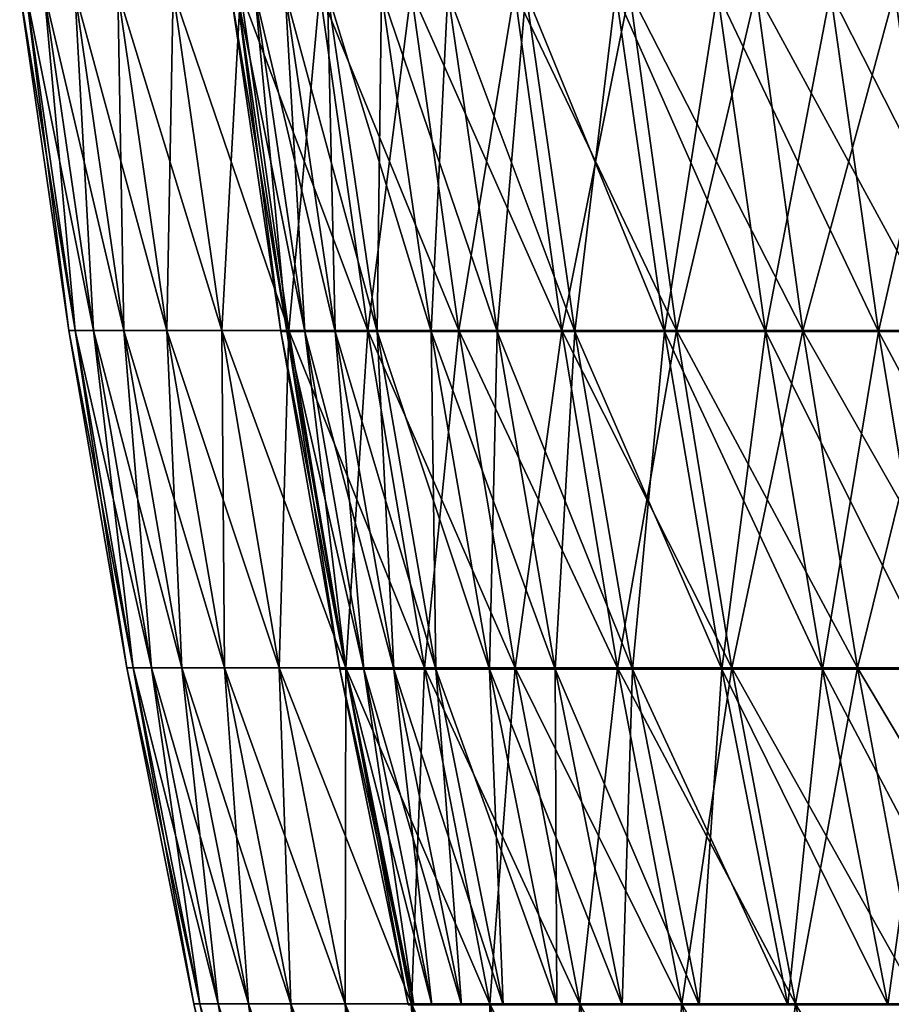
# Model space of a CAD drawing. Header units: millimetres. Extents: x -125 to 125, y -45 to 4025.
# Tile 370 of 656: x -124 to -116, y 3999 to 4008. Entities that reach past the tile are written whole.
import ezdxf

# ---------------------------------------------------------------- set-up
doc = ezdxf.new("R2010")
doc.units = ezdxf.units.MM
doc.header["$LTSCALE"] = 6.999206
for name, color, linetype in [('21', 7, 'CONTINUOUS'), ('22', 7, 'CONTINUOUS'), ('23', 7, 'CONTINUOUS'), ('24', 7, 'CONTINUOUS')]:
    doc.layers.add(name, color=color, linetype=linetype)

msp = doc.modelspace()

# ---------------------------------------------------------------- linework, layer by layer
at = {"layer": '21', "color": 7, "linetype": 'CONTINUOUS'}
for points in [[(-123.4578, 4005.4252), (-123.3992, 4005.4252, 3.8019), (-123.9284, 4008.6677), (-123.4578, 4005.4252)], [(-123.9284, 4008.6677), (-123.3992, 4005.4252, 3.8019), (-123.8696, 4008.6677, 3.8164), (-123.9284, 4008.6677)], [(-123.3992, 4005.4252, 3.8019), (-123.2236, 4005.4252, 7.6002), (-123.8696, 4008.6677, 3.8164), (-123.3992, 4005.4252, 3.8019)], [(-123.8696, 4008.6677, 3.8164), (-123.2236, 4005.4252, 7.6002), (-123.6934, 4008.6677, 7.6291), (-123.8696, 4008.6677, 3.8164)], [(-123.2236, 4005.4252, 7.6002), (-122.9312, 4005.4252, 11.3912), (-123.6934, 4008.6677, 7.6291), (-123.2236, 4005.4252, 7.6002)], [(-123.6934, 4008.6677, 7.6291), (-122.9312, 4005.4252, 11.3912), (-123.3998, 4008.6677, 11.4347), (-123.6934, 4008.6677, 7.6291)], [(-122.9312, 4005.4252, 11.3912), (-122.5221, 4005.4252, 15.1715), (-123.3998, 4008.6677, 11.4347), (-122.9312, 4005.4252, 11.3912)], [(-123.3998, 4008.6677, 11.4347), (-122.5221, 4005.4252, 15.1715), (-122.9891, 4008.6677, 15.2294), (-123.3998, 4008.6677, 11.4347)], [(-122.5221, 4005.4252, 15.1715), (-121.9967, 4005.4252, 18.9374), (-122.9891, 4008.6677, 15.2294), (-122.5221, 4005.4252, 15.1715)], [(-122.9891, 4008.6677, 15.2294), (-121.9967, 4005.4252, 18.9374), (-122.4618, 4008.6677, 19.0096), (-122.9891, 4008.6677, 15.2294)], [(-121.9967, 4005.4252, 18.9374), (-121.3557, 4005.4252, 22.6853), (-122.4618, 4008.6677, 19.0096), (-121.9967, 4005.4252, 18.9374)], [(-122.4618, 4008.6677, 19.0096), (-121.3557, 4005.4252, 22.6853), (-121.8183, 4008.6677, 22.7718), (-122.4618, 4008.6677, 19.0096)], [(-121.3557, 4005.4252, 22.6853), (-120.5995, 4005.4252, 26.4117), (-121.8183, 4008.6677, 22.7718), (-121.3557, 4005.4252, 22.6853)], [(-121.8183, 4008.6677, 22.7718), (-120.5995, 4005.4252, 26.4117), (-121.0593, 4008.6677, 26.5124), (-121.8183, 4008.6677, 22.7718)], [(-120.5995, 4005.4252, 26.4117), (-119.729, 4005.4252, 30.1131), (-121.0593, 4008.6677, 26.5124), (-120.5995, 4005.4252, 26.4117)], [(-121.0593, 4008.6677, 26.5124), (-119.729, 4005.4252, 30.1131), (-120.1854, 4008.6677, 30.2278), (-121.0593, 4008.6677, 26.5124)], [(-119.729, 4005.4252, 30.1131), (-118.7449, 4005.4252, 33.7858), (-120.1854, 4008.6677, 30.2278), (-119.729, 4005.4252, 30.1131)], [(-120.1854, 4008.6677, 30.2278), (-118.7449, 4005.4252, 33.7858), (-119.1975, 4008.6677, 33.9146), (-120.1854, 4008.6677, 30.2278)], [(-118.7449, 4005.4252, 33.7858), (-117.6481, 4005.4252, 37.4266), (-119.1975, 4008.6677, 33.9146), (-118.7449, 4005.4252, 33.7858)], [(-119.1975, 4008.6677, 33.9146), (-117.6481, 4005.4252, 37.4266), (-118.0966, 4008.6677, 37.5692), (-119.1975, 4008.6677, 33.9146)], [(-117.6481, 4005.4252, 37.4266), (-116.4398, 4005.4252, 41.0318), (-118.0966, 4008.6677, 37.5692), (-117.6481, 4005.4252, 37.4266)], [(-118.0966, 4008.6677, 37.5692), (-116.4398, 4005.4252, 41.0318), (-116.8836, 4008.6677, 41.1882), (-118.0966, 4008.6677, 37.5692)], [(-116.4398, 4005.4252, 41.0318), (-115.121, 4005.4252, 44.5981), (-116.8836, 4008.6677, 41.1882), (-116.4398, 4005.4252, 41.0318)], [(-116.8836, 4008.6677, 41.1882), (-115.121, 4005.4252, 44.5981), (-115.5598, 4008.6677, 44.7681), (-116.8836, 4008.6677, 41.1882)], [(-122.9024, 4002.1963), (-122.8441, 4002.1963, 3.7848), (-123.4578, 4005.4252), (-122.9024, 4002.1963)], [(-123.4578, 4005.4252), (-122.8441, 4002.1963, 3.7848), (-123.3992, 4005.4252, 3.8019), (-123.4578, 4005.4252)], [(-122.8441, 4002.1963, 3.7848), (-122.6693, 4002.1963, 7.566), (-123.3992, 4005.4252, 3.8019), (-122.8441, 4002.1963, 3.7848)], [(-123.3992, 4005.4252, 3.8019), (-122.6693, 4002.1963, 7.566), (-123.2236, 4005.4252, 7.6002), (-123.3992, 4005.4252, 3.8019)], [(-122.6693, 4002.1963, 7.566), (-122.3781, 4002.1963, 11.34), (-123.2236, 4005.4252, 7.6002), (-122.6693, 4002.1963, 7.566)], [(-123.2236, 4005.4252, 7.6002), (-122.3781, 4002.1963, 11.34), (-122.9312, 4005.4252, 11.3912), (-123.2236, 4005.4252, 7.6002)], [(-122.3781, 4002.1963, 11.34), (-121.9708, 4002.1963, 15.1033), (-122.9312, 4005.4252, 11.3912), (-122.3781, 4002.1963, 11.34)], [(-122.9312, 4005.4252, 11.3912), (-121.9708, 4002.1963, 15.1033), (-122.5221, 4005.4252, 15.1715), (-122.9312, 4005.4252, 11.3912)], [(-121.9708, 4002.1963, 15.1033), (-121.4479, 4002.1963, 18.8522), (-122.5221, 4005.4252, 15.1715), (-121.9708, 4002.1963, 15.1033)], [(-122.5221, 4005.4252, 15.1715), (-121.4479, 4002.1963, 18.8522), (-121.9967, 4005.4252, 18.9374), (-122.5221, 4005.4252, 15.1715)], [(-121.4479, 4002.1963, 18.8522), (-120.8097, 4002.1963, 22.5832), (-121.9967, 4005.4252, 18.9374), (-121.4479, 4002.1963, 18.8522)], [(-121.9967, 4005.4252, 18.9374), (-120.8097, 4002.1963, 22.5832), (-121.3557, 4005.4252, 22.6853), (-121.9967, 4005.4252, 18.9374)], [(-120.8097, 4002.1963, 22.5832), (-120.057, 4002.1963, 26.2929), (-121.3557, 4005.4252, 22.6853), (-120.8097, 4002.1963, 22.5832)], [(-121.3557, 4005.4252, 22.6853), (-120.057, 4002.1963, 26.2929), (-120.5995, 4005.4252, 26.4117), (-121.3557, 4005.4252, 22.6853)], [(-120.057, 4002.1963, 26.2929), (-119.1903, 4002.1963, 29.9776), (-120.5995, 4005.4252, 26.4117), (-120.057, 4002.1963, 26.2929)], [(-120.5995, 4005.4252, 26.4117), (-119.1903, 4002.1963, 29.9776), (-119.729, 4005.4252, 30.1131), (-120.5995, 4005.4252, 26.4117)], [(-119.1903, 4002.1963, 29.9776), (-118.2106, 4002.1963, 33.6338), (-119.729, 4005.4252, 30.1131), (-119.1903, 4002.1963, 29.9776)], [(-119.729, 4005.4252, 30.1131), (-118.2106, 4002.1963, 33.6338), (-118.7449, 4005.4252, 33.7858), (-119.729, 4005.4252, 30.1131)], [(-118.2106, 4002.1963, 33.6338), (-117.1188, 4002.1963, 37.2582), (-118.7449, 4005.4252, 33.7858), (-118.2106, 4002.1963, 33.6338)], [(-118.7449, 4005.4252, 33.7858), (-117.1188, 4002.1963, 37.2582), (-117.6481, 4005.4252, 37.4266), (-118.7449, 4005.4252, 33.7858)], [(-117.1188, 4002.1963, 37.2582), (-115.9159, 4002.1963, 40.8472), (-117.6481, 4005.4252, 37.4266), (-117.1188, 4002.1963, 37.2582)], [(-117.6481, 4005.4252, 37.4266), (-115.9159, 4002.1963, 40.8472), (-116.4398, 4005.4252, 41.0318), (-117.6481, 4005.4252, 37.4266)], [(-115.9159, 4002.1963, 40.8472), (-114.603, 4002.1963, 44.3975), (-116.4398, 4005.4252, 41.0318), (-115.9159, 4002.1963, 40.8472)], [(-116.4398, 4005.4252, 41.0318), (-114.603, 4002.1963, 44.3975), (-115.121, 4005.4252, 44.5981), (-116.4398, 4005.4252, 41.0318)], [(-122.2625, 3998.983), (-122.2045, 3998.983, 3.7651), (-122.9024, 4002.1963), (-122.2625, 3998.983)], [(-122.9024, 4002.1963), (-122.2045, 3998.983, 3.7651), (-122.8441, 4002.1963, 3.7848), (-122.9024, 4002.1963)], [(-122.2045, 3998.983, 3.7651), (-122.0306, 3998.983, 7.5266), (-122.8441, 4002.1963, 3.7848), (-122.2045, 3998.983, 3.7651)], [(-122.8441, 4002.1963, 3.7848), (-122.0306, 3998.983, 7.5266), (-122.6693, 4002.1963, 7.566), (-122.8441, 4002.1963, 3.7848)], [(-122.0306, 3998.983, 7.5266), (-121.7409, 3998.983, 11.281), (-122.6693, 4002.1963, 7.566), (-122.0306, 3998.983, 7.5266)], [(-122.6693, 4002.1963, 7.566), (-121.7409, 3998.983, 11.281), (-122.3781, 4002.1963, 11.34), (-122.6693, 4002.1963, 7.566)], [(-121.7409, 3998.983, 11.281), (-121.3358, 3998.983, 15.0246), (-122.3781, 4002.1963, 11.34), (-121.7409, 3998.983, 11.281)], [(-122.3781, 4002.1963, 11.34), (-121.3358, 3998.983, 15.0246), (-121.9708, 4002.1963, 15.1033), (-122.3781, 4002.1963, 11.34)], [(-121.3358, 3998.983, 15.0246), (-120.8156, 3998.983, 18.754), (-121.9708, 4002.1963, 15.1033), (-121.3358, 3998.983, 15.0246)], [(-121.9708, 4002.1963, 15.1033), (-120.8156, 3998.983, 18.754), (-121.4479, 4002.1963, 18.8522), (-121.9708, 4002.1963, 15.1033)], [(-120.8156, 3998.983, 18.754), (-120.1807, 3998.983, 22.4657), (-121.4479, 4002.1963, 18.8522), (-120.8156, 3998.983, 18.754)], [(-121.4479, 4002.1963, 18.8522), (-120.1807, 3998.983, 22.4657), (-120.8097, 4002.1963, 22.5832), (-121.4479, 4002.1963, 18.8522)], [(-120.1807, 3998.983, 22.4657), (-119.4319, 3998.983, 26.156), (-120.8097, 4002.1963, 22.5832), (-120.1807, 3998.983, 22.4657)], [(-120.8097, 4002.1963, 22.5832), (-119.4319, 3998.983, 26.156), (-120.057, 4002.1963, 26.2929), (-120.8097, 4002.1963, 22.5832)], [(-119.4319, 3998.983, 26.156), (-118.5698, 3998.983, 29.8215), (-120.057, 4002.1963, 26.2929), (-119.4319, 3998.983, 26.156)], [(-120.057, 4002.1963, 26.2929), (-118.5698, 3998.983, 29.8215), (-119.1903, 4002.1963, 29.9776), (-120.057, 4002.1963, 26.2929)], [(-118.5698, 3998.983, 29.8215), (-117.5952, 3998.983, 33.4587), (-119.1903, 4002.1963, 29.9776), (-118.5698, 3998.983, 29.8215)], [(-119.1903, 4002.1963, 29.9776), (-117.5952, 3998.983, 33.4587), (-118.2106, 4002.1963, 33.6338), (-119.1903, 4002.1963, 29.9776)], [(-117.5952, 3998.983, 33.4587), (-116.509, 3998.983, 37.0642), (-118.2106, 4002.1963, 33.6338), (-117.5952, 3998.983, 33.4587)], [(-118.2106, 4002.1963, 33.6338), (-116.509, 3998.983, 37.0642), (-117.1188, 4002.1963, 37.2582), (-118.2106, 4002.1963, 33.6338)], [(-116.509, 3998.983, 37.0642), (-115.3124, 3998.983, 40.6345), (-117.1188, 4002.1963, 37.2582), (-116.509, 3998.983, 37.0642)], [(-117.1188, 4002.1963, 37.2582), (-115.3124, 3998.983, 40.6345), (-115.9159, 4002.1963, 40.8472), (-117.1188, 4002.1963, 37.2582)], [(-115.3124, 3998.983, 40.6345), (-114.0064, 3998.983, 44.1663), (-115.9159, 4002.1963, 40.8472), (-115.3124, 3998.983, 40.6345)], [(-115.9159, 4002.1963, 40.8472), (-114.0064, 3998.983, 44.1663), (-114.603, 4002.1963, 44.3975), (-115.9159, 4002.1963, 40.8472)], [(-121.5386, 3995.7875), (-121.481, 3995.7875, 3.7428), (-122.2625, 3998.983), (-121.5386, 3995.7875)], [(-122.2625, 3998.983), (-121.481, 3995.7875, 3.7428), (-122.2045, 3998.983, 3.7651), (-122.2625, 3998.983)], [(-121.481, 3995.7875, 3.7428), (-121.3081, 3995.7875, 7.482), (-122.2045, 3998.983, 3.7651), (-121.481, 3995.7875, 3.7428)], [(-122.2045, 3998.983, 3.7651), (-121.3081, 3995.7875, 7.482), (-122.0306, 3998.983, 7.5266), (-122.2045, 3998.983, 3.7651)], [(-121.3081, 3995.7875, 7.482), (-121.0201, 3995.7875, 11.2142), (-122.0306, 3998.983, 7.5266), (-121.3081, 3995.7875, 7.482)], [(-122.0306, 3998.983, 7.5266), (-121.0201, 3995.7875, 11.2142), (-121.7409, 3998.983, 11.281), (-122.0306, 3998.983, 7.5266)], [(-121.0201, 3995.7875, 11.2142), (-120.6174, 3995.7875, 14.9357), (-121.7409, 3998.983, 11.281), (-121.0201, 3995.7875, 11.2142)], [(-121.7409, 3998.983, 11.281), (-120.6174, 3995.7875, 14.9357), (-121.3358, 3998.983, 15.0246), (-121.7409, 3998.983, 11.281)], [(-120.6174, 3995.7875, 14.9357), (-120.1002, 3995.7875, 18.643), (-121.3358, 3998.983, 15.0246), (-120.6174, 3995.7875, 14.9357)], [(-121.3358, 3998.983, 15.0246), (-120.1002, 3995.7875, 18.643), (-120.8156, 3998.983, 18.754), (-121.3358, 3998.983, 15.0246)], [(-120.1002, 3995.7875, 18.643), (-119.4692, 3995.7875, 22.3327), (-120.8156, 3998.983, 18.754), (-120.1002, 3995.7875, 18.643)], [(-120.8156, 3998.983, 18.754), (-119.4692, 3995.7875, 22.3327), (-120.1807, 3998.983, 22.4657), (-120.8156, 3998.983, 18.754)], [(-119.4692, 3995.7875, 22.3327), (-118.7248, 3995.7875, 26.0011), (-120.1807, 3998.983, 22.4657), (-119.4692, 3995.7875, 22.3327)], [(-120.1807, 3998.983, 22.4657), (-118.7248, 3995.7875, 26.0011), (-119.4319, 3998.983, 26.156), (-120.1807, 3998.983, 22.4657)], [(-118.7248, 3995.7875, 26.0011), (-117.8678, 3995.7875, 29.6449), (-119.4319, 3998.983, 26.156), (-118.7248, 3995.7875, 26.0011)], [(-119.4319, 3998.983, 26.156), (-117.8678, 3995.7875, 29.6449), (-118.5698, 3998.983, 29.8215), (-119.4319, 3998.983, 26.156)], [(-117.8678, 3995.7875, 29.6449), (-116.8989, 3995.7875, 33.2606), (-118.5698, 3998.983, 29.8215), (-117.8678, 3995.7875, 29.6449)], [(-118.5698, 3998.983, 29.8215), (-116.8989, 3995.7875, 33.2606), (-117.5952, 3998.983, 33.4587), (-118.5698, 3998.983, 29.8215)], [(-116.8989, 3995.7875, 33.2606), (-115.8192, 3995.7875, 36.8448), (-117.5952, 3998.983, 33.4587), (-116.8989, 3995.7875, 33.2606)], [(-117.5952, 3998.983, 33.4587), (-115.8192, 3995.7875, 36.8448), (-116.509, 3998.983, 37.0642), (-117.5952, 3998.983, 33.4587)], [(-115.8192, 3995.7875, 36.8448), (-114.6297, 3995.7875, 40.3939), (-116.509, 3998.983, 37.0642), (-115.8192, 3995.7875, 36.8448)], [(-116.509, 3998.983, 37.0642), (-114.6297, 3995.7875, 40.3939), (-115.3124, 3998.983, 40.6345), (-116.509, 3998.983, 37.0642)]]:
    msp.add_3dface(points, dxfattribs=at)
at = {"layer": '22', "color": 7, "linetype": 'CONTINUOUS'}
for points in [[(-123.4578, 4005.4252), (-123.9284, 4008.6677), (-123.8696, 4008.6677, -3.8164), (-123.4578, 4005.4252)], [(-123.3992, 4005.4252, -3.8019), (-123.4578, 4005.4252), (-123.8696, 4008.6677, -3.8164), (-123.3992, 4005.4252, -3.8019)], [(-123.6934, 4008.6677, -7.6291), (-123.3992, 4005.4252, -3.8019), (-123.8696, 4008.6677, -3.8164), (-123.6934, 4008.6677, -7.6291)], [(-123.2236, 4005.4252, -7.6002), (-123.3992, 4005.4252, -3.8019), (-123.6934, 4008.6677, -7.6291), (-123.2236, 4005.4252, -7.6002)], [(-123.3998, 4008.6677, -11.4347), (-123.2236, 4005.4252, -7.6002), (-123.6934, 4008.6677, -7.6291), (-123.3998, 4008.6677, -11.4347)], [(-122.9312, 4005.4252, -11.3912), (-123.2236, 4005.4252, -7.6002), (-123.3998, 4008.6677, -11.4347), (-122.9312, 4005.4252, -11.3912)], [(-122.9891, 4008.6677, -15.2294), (-122.9312, 4005.4252, -11.3912), (-123.3998, 4008.6677, -11.4347), (-122.9891, 4008.6677, -15.2294)], [(-122.5221, 4005.4252, -15.1715), (-122.9312, 4005.4252, -11.3912), (-122.9891, 4008.6677, -15.2294), (-122.5221, 4005.4252, -15.1715)], [(-122.4618, 4008.6677, -19.0096), (-122.5221, 4005.4252, -15.1715), (-122.9891, 4008.6677, -15.2294), (-122.4618, 4008.6677, -19.0096)], [(-121.9967, 4005.4252, -18.9374), (-122.5221, 4005.4252, -15.1715), (-122.4618, 4008.6677, -19.0096), (-121.9967, 4005.4252, -18.9374)], [(-121.8183, 4008.6677, -22.7718), (-121.9967, 4005.4252, -18.9374), (-122.4618, 4008.6677, -19.0096), (-121.8183, 4008.6677, -22.7718)], [(-121.3557, 4005.4252, -22.6853), (-121.9967, 4005.4252, -18.9374), (-121.8183, 4008.6677, -22.7718), (-121.3557, 4005.4252, -22.6853)], [(-121.0593, 4008.6677, -26.5124), (-121.3557, 4005.4252, -22.6853), (-121.8183, 4008.6677, -22.7718), (-121.0593, 4008.6677, -26.5124)], [(-120.5995, 4005.4252, -26.4117), (-121.3557, 4005.4252, -22.6853), (-121.0593, 4008.6677, -26.5124), (-120.5995, 4005.4252, -26.4117)], [(-120.1854, 4008.6677, -30.2278), (-120.5995, 4005.4252, -26.4117), (-121.0593, 4008.6677, -26.5124), (-120.1854, 4008.6677, -30.2278)], [(-119.729, 4005.4252, -30.1131), (-120.5995, 4005.4252, -26.4117), (-120.1854, 4008.6677, -30.2278), (-119.729, 4005.4252, -30.1131)], [(-119.1975, 4008.6677, -33.9146), (-119.729, 4005.4252, -30.1131), (-120.1854, 4008.6677, -30.2278), (-119.1975, 4008.6677, -33.9146)], [(-118.7449, 4005.4252, -33.7858), (-119.729, 4005.4252, -30.1131), (-119.1975, 4008.6677, -33.9146), (-118.7449, 4005.4252, -33.7858)], [(-118.0966, 4008.6677, -37.5692), (-118.7449, 4005.4252, -33.7858), (-119.1975, 4008.6677, -33.9146), (-118.0966, 4008.6677, -37.5692)], [(-117.6481, 4005.4252, -37.4266), (-118.7449, 4005.4252, -33.7858), (-118.0966, 4008.6677, -37.5692), (-117.6481, 4005.4252, -37.4266)], [(-116.8836, 4008.6677, -41.1882), (-117.6481, 4005.4252, -37.4266), (-118.0966, 4008.6677, -37.5692), (-116.8836, 4008.6677, -41.1882)], [(-116.4398, 4005.4252, -41.0318), (-117.6481, 4005.4252, -37.4266), (-116.8836, 4008.6677, -41.1882), (-116.4398, 4005.4252, -41.0318)], [(-115.5598, 4008.6677, -44.7681), (-116.4398, 4005.4252, -41.0318), (-116.8836, 4008.6677, -41.1882), (-115.5598, 4008.6677, -44.7681)], [(-115.121, 4005.4252, -44.5981), (-116.4398, 4005.4252, -41.0318), (-115.5598, 4008.6677, -44.7681), (-115.121, 4005.4252, -44.5981)], [(-122.9024, 4002.1963), (-123.4578, 4005.4252), (-123.3992, 4005.4252, -3.8019), (-122.9024, 4002.1963)], [(-122.8441, 4002.1963, -3.7848), (-122.9024, 4002.1963), (-123.3992, 4005.4252, -3.8019), (-122.8441, 4002.1963, -3.7848)], [(-123.2236, 4005.4252, -7.6002), (-122.8441, 4002.1963, -3.7848), (-123.3992, 4005.4252, -3.8019), (-123.2236, 4005.4252, -7.6002)], [(-122.6693, 4002.1963, -7.566), (-122.8441, 4002.1963, -3.7848), (-123.2236, 4005.4252, -7.6002), (-122.6693, 4002.1963, -7.566)], [(-122.9312, 4005.4252, -11.3912), (-122.6693, 4002.1963, -7.566), (-123.2236, 4005.4252, -7.6002), (-122.9312, 4005.4252, -11.3912)], [(-122.3781, 4002.1963, -11.34), (-122.6693, 4002.1963, -7.566), (-122.9312, 4005.4252, -11.3912), (-122.3781, 4002.1963, -11.34)], [(-122.5221, 4005.4252, -15.1715), (-122.3781, 4002.1963, -11.34), (-122.9312, 4005.4252, -11.3912), (-122.5221, 4005.4252, -15.1715)], [(-121.9708, 4002.1963, -15.1033), (-122.3781, 4002.1963, -11.34), (-122.5221, 4005.4252, -15.1715), (-121.9708, 4002.1963, -15.1033)], [(-121.9967, 4005.4252, -18.9374), (-121.9708, 4002.1963, -15.1033), (-122.5221, 4005.4252, -15.1715), (-121.9967, 4005.4252, -18.9374)], [(-121.4479, 4002.1963, -18.8522), (-121.9708, 4002.1963, -15.1033), (-121.9967, 4005.4252, -18.9374), (-121.4479, 4002.1963, -18.8522)], [(-121.3557, 4005.4252, -22.6853), (-121.4479, 4002.1963, -18.8522), (-121.9967, 4005.4252, -18.9374), (-121.3557, 4005.4252, -22.6853)], [(-120.8097, 4002.1963, -22.5832), (-121.4479, 4002.1963, -18.8522), (-121.3557, 4005.4252, -22.6853), (-120.8097, 4002.1963, -22.5832)], [(-120.5995, 4005.4252, -26.4117), (-120.8097, 4002.1963, -22.5832), (-121.3557, 4005.4252, -22.6853), (-120.5995, 4005.4252, -26.4117)], [(-120.057, 4002.1963, -26.2929), (-120.8097, 4002.1963, -22.5832), (-120.5995, 4005.4252, -26.4117), (-120.057, 4002.1963, -26.2929)], [(-119.729, 4005.4252, -30.1131), (-120.057, 4002.1963, -26.2929), (-120.5995, 4005.4252, -26.4117), (-119.729, 4005.4252, -30.1131)], [(-119.1903, 4002.1963, -29.9776), (-120.057, 4002.1963, -26.2929), (-119.729, 4005.4252, -30.1131), (-119.1903, 4002.1963, -29.9776)], [(-118.7449, 4005.4252, -33.7858), (-119.1903, 4002.1963, -29.9776), (-119.729, 4005.4252, -30.1131), (-118.7449, 4005.4252, -33.7858)], [(-118.2106, 4002.1963, -33.6338), (-119.1903, 4002.1963, -29.9776), (-118.7449, 4005.4252, -33.7858), (-118.2106, 4002.1963, -33.6338)], [(-117.6481, 4005.4252, -37.4266), (-118.2106, 4002.1963, -33.6338), (-118.7449, 4005.4252, -33.7858), (-117.6481, 4005.4252, -37.4266)], [(-117.1188, 4002.1963, -37.2582), (-118.2106, 4002.1963, -33.6338), (-117.6481, 4005.4252, -37.4266), (-117.1188, 4002.1963, -37.2582)], [(-116.4398, 4005.4252, -41.0318), (-117.1188, 4002.1963, -37.2582), (-117.6481, 4005.4252, -37.4266), (-116.4398, 4005.4252, -41.0318)], [(-115.9159, 4002.1963, -40.8472), (-117.1188, 4002.1963, -37.2582), (-116.4398, 4005.4252, -41.0318), (-115.9159, 4002.1963, -40.8472)], [(-115.121, 4005.4252, -44.5981), (-115.9159, 4002.1963, -40.8472), (-116.4398, 4005.4252, -41.0318), (-115.121, 4005.4252, -44.5981)], [(-114.603, 4002.1963, -44.3975), (-115.9159, 4002.1963, -40.8472), (-115.121, 4005.4252, -44.5981), (-114.603, 4002.1963, -44.3975)], [(-122.2625, 3998.983), (-122.9024, 4002.1963), (-122.8441, 4002.1963, -3.7848), (-122.2625, 3998.983)], [(-122.2045, 3998.983, -3.7651), (-122.2625, 3998.983), (-122.8441, 4002.1963, -3.7848), (-122.2045, 3998.983, -3.7651)], [(-122.6693, 4002.1963, -7.566), (-122.2045, 3998.983, -3.7651), (-122.8441, 4002.1963, -3.7848), (-122.6693, 4002.1963, -7.566)], [(-122.0306, 3998.983, -7.5266), (-122.2045, 3998.983, -3.7651), (-122.6693, 4002.1963, -7.566), (-122.0306, 3998.983, -7.5266)], [(-122.3781, 4002.1963, -11.34), (-122.0306, 3998.983, -7.5266), (-122.6693, 4002.1963, -7.566), (-122.3781, 4002.1963, -11.34)], [(-121.7409, 3998.983, -11.281), (-122.0306, 3998.983, -7.5266), (-122.3781, 4002.1963, -11.34), (-121.7409, 3998.983, -11.281)], [(-121.9708, 4002.1963, -15.1033), (-121.7409, 3998.983, -11.281), (-122.3781, 4002.1963, -11.34), (-121.9708, 4002.1963, -15.1033)], [(-121.3358, 3998.983, -15.0246), (-121.7409, 3998.983, -11.281), (-121.9708, 4002.1963, -15.1033), (-121.3358, 3998.983, -15.0246)], [(-121.4479, 4002.1963, -18.8522), (-121.3358, 3998.983, -15.0246), (-121.9708, 4002.1963, -15.1033), (-121.4479, 4002.1963, -18.8522)], [(-120.8156, 3998.983, -18.754), (-121.3358, 3998.983, -15.0246), (-121.4479, 4002.1963, -18.8522), (-120.8156, 3998.983, -18.754)], [(-120.8097, 4002.1963, -22.5832), (-120.8156, 3998.983, -18.754), (-121.4479, 4002.1963, -18.8522), (-120.8097, 4002.1963, -22.5832)], [(-120.1807, 3998.983, -22.4657), (-120.8156, 3998.983, -18.754), (-120.8097, 4002.1963, -22.5832), (-120.1807, 3998.983, -22.4657)], [(-120.057, 4002.1963, -26.2929), (-120.1807, 3998.983, -22.4657), (-120.8097, 4002.1963, -22.5832), (-120.057, 4002.1963, -26.2929)], [(-119.4319, 3998.983, -26.156), (-120.1807, 3998.983, -22.4657), (-120.057, 4002.1963, -26.2929), (-119.4319, 3998.983, -26.156)], [(-119.1903, 4002.1963, -29.9776), (-119.4319, 3998.983, -26.156), (-120.057, 4002.1963, -26.2929), (-119.1903, 4002.1963, -29.9776)], [(-118.5698, 3998.983, -29.8215), (-119.4319, 3998.983, -26.156), (-119.1903, 4002.1963, -29.9776), (-118.5698, 3998.983, -29.8215)], [(-118.2106, 4002.1963, -33.6338), (-118.5698, 3998.983, -29.8215), (-119.1903, 4002.1963, -29.9776), (-118.2106, 4002.1963, -33.6338)], [(-117.5952, 3998.983, -33.4587), (-118.5698, 3998.983, -29.8215), (-118.2106, 4002.1963, -33.6338), (-117.5952, 3998.983, -33.4587)], [(-117.1188, 4002.1963, -37.2582), (-117.5952, 3998.983, -33.4587), (-118.2106, 4002.1963, -33.6338), (-117.1188, 4002.1963, -37.2582)], [(-116.509, 3998.983, -37.0642), (-117.5952, 3998.983, -33.4587), (-117.1188, 4002.1963, -37.2582), (-116.509, 3998.983, -37.0642)], [(-115.9159, 4002.1963, -40.8472), (-116.509, 3998.983, -37.0642), (-117.1188, 4002.1963, -37.2582), (-115.9159, 4002.1963, -40.8472)], [(-115.3124, 3998.983, -40.6345), (-116.509, 3998.983, -37.0642), (-115.9159, 4002.1963, -40.8472), (-115.3124, 3998.983, -40.6345)], [(-114.603, 4002.1963, -44.3975), (-115.3124, 3998.983, -40.6345), (-115.9159, 4002.1963, -40.8472), (-114.603, 4002.1963, -44.3975)], [(-121.5386, 3995.7875), (-122.2625, 3998.983), (-122.2045, 3998.983, -3.7651), (-121.5386, 3995.7875)], [(-121.481, 3995.7875, -3.7428), (-121.5386, 3995.7875), (-122.2045, 3998.983, -3.7651), (-121.481, 3995.7875, -3.7428)], [(-122.0306, 3998.983, -7.5266), (-121.481, 3995.7875, -3.7428), (-122.2045, 3998.983, -3.7651), (-122.0306, 3998.983, -7.5266)], [(-121.3081, 3995.7875, -7.482), (-121.481, 3995.7875, -3.7428), (-122.0306, 3998.983, -7.5266), (-121.3081, 3995.7875, -7.482)], [(-121.7409, 3998.983, -11.281), (-121.3081, 3995.7875, -7.482), (-122.0306, 3998.983, -7.5266), (-121.7409, 3998.983, -11.281)], [(-121.0201, 3995.7875, -11.2142), (-121.3081, 3995.7875, -7.482), (-121.7409, 3998.983, -11.281), (-121.0201, 3995.7875, -11.2142)], [(-121.3358, 3998.983, -15.0246), (-121.0201, 3995.7875, -11.2142), (-121.7409, 3998.983, -11.281), (-121.3358, 3998.983, -15.0246)], [(-120.6174, 3995.7875, -14.9357), (-121.0201, 3995.7875, -11.2142), (-121.3358, 3998.983, -15.0246), (-120.6174, 3995.7875, -14.9357)], [(-120.8156, 3998.983, -18.754), (-120.6174, 3995.7875, -14.9357), (-121.3358, 3998.983, -15.0246), (-120.8156, 3998.983, -18.754)], [(-120.1002, 3995.7875, -18.643), (-120.6174, 3995.7875, -14.9357), (-120.8156, 3998.983, -18.754), (-120.1002, 3995.7875, -18.643)], [(-120.1807, 3998.983, -22.4657), (-120.1002, 3995.7875, -18.643), (-120.8156, 3998.983, -18.754), (-120.1807, 3998.983, -22.4657)], [(-119.4692, 3995.7875, -22.3327), (-120.1002, 3995.7875, -18.643), (-120.1807, 3998.983, -22.4657), (-119.4692, 3995.7875, -22.3327)], [(-119.4319, 3998.983, -26.156), (-119.4692, 3995.7875, -22.3327), (-120.1807, 3998.983, -22.4657), (-119.4319, 3998.983, -26.156)], [(-118.7248, 3995.7875, -26.0011), (-119.4692, 3995.7875, -22.3327), (-119.4319, 3998.983, -26.156), (-118.7248, 3995.7875, -26.0011)], [(-118.5698, 3998.983, -29.8215), (-118.7248, 3995.7875, -26.0011), (-119.4319, 3998.983, -26.156), (-118.5698, 3998.983, -29.8215)], [(-117.8678, 3995.7875, -29.6449), (-118.7248, 3995.7875, -26.0011), (-118.5698, 3998.983, -29.8215), (-117.8678, 3995.7875, -29.6449)], [(-117.5952, 3998.983, -33.4587), (-117.8678, 3995.7875, -29.6449), (-118.5698, 3998.983, -29.8215), (-117.5952, 3998.983, -33.4587)], [(-116.8989, 3995.7875, -33.2606), (-117.8678, 3995.7875, -29.6449), (-117.5952, 3998.983, -33.4587), (-116.8989, 3995.7875, -33.2606)], [(-116.509, 3998.983, -37.0642), (-116.8989, 3995.7875, -33.2606), (-117.5952, 3998.983, -33.4587), (-116.509, 3998.983, -37.0642)], [(-115.8192, 3995.7875, -36.8448), (-116.8989, 3995.7875, -33.2606), (-116.509, 3998.983, -37.0642), (-115.8192, 3995.7875, -36.8448)], [(-115.3124, 3998.983, -40.6345), (-115.8192, 3995.7875, -36.8448), (-116.509, 3998.983, -37.0642), (-115.3124, 3998.983, -40.6345)], [(-114.6297, 3995.7875, -40.3939), (-115.8192, 3995.7875, -36.8448), (-115.3124, 3998.983, -40.6345), (-114.6297, 3995.7875, -40.3939)]]:
    msp.add_3dface(points, dxfattribs=at)
at = {"layer": '23', "color": 7, "linetype": 'CONTINUOUS'}
for points in [[(-121.4306, 4005.4142), (-121.373, 4005.4142, -3.7395), (-121.9095, 4008.6577), (-121.4306, 4005.4142)], [(-121.9095, 4008.6577), (-121.373, 4005.4142, -3.7395), (-121.8517, 4008.6577, -3.7542), (-121.9095, 4008.6577)], [(-121.373, 4005.4142, -3.7395), (-121.2003, 4005.4142, -7.4754), (-121.8517, 4008.6577, -3.7542), (-121.373, 4005.4142, -3.7395)], [(-121.8517, 4008.6577, -3.7542), (-121.2003, 4005.4142, -7.4754), (-121.6783, 4008.6577, -7.5049), (-121.8517, 4008.6577, -3.7542)], [(-121.2003, 4005.4142, -7.4754), (-120.9126, 4005.4142, -11.2042), (-121.6783, 4008.6577, -7.5049), (-121.2003, 4005.4142, -7.4754)], [(-121.6783, 4008.6577, -7.5049), (-120.9126, 4005.4142, -11.2042), (-121.3895, 4008.6577, -11.2484), (-121.6783, 4008.6577, -7.5049)], [(-120.9126, 4005.4142, -11.2042), (-120.5102, 4005.4142, -14.9224), (-121.3895, 4008.6577, -11.2484), (-120.9126, 4005.4142, -11.2042)], [(-121.3895, 4008.6577, -11.2484), (-120.5102, 4005.4142, -14.9224), (-120.9855, 4008.6577, -14.9813), (-121.3895, 4008.6577, -11.2484)], [(-120.5102, 4005.4142, -14.9224), (-119.9935, 4005.4142, -18.6264), (-120.9855, 4008.6577, -14.9813), (-120.5102, 4005.4142, -14.9224)], [(-120.9855, 4008.6577, -14.9813), (-119.9935, 4005.4142, -18.6264), (-120.4668, 4008.6577, -18.6999), (-120.9855, 4008.6577, -14.9813)], [(-119.9935, 4005.4142, -18.6264), (-119.363, 4005.4142, -22.3128), (-120.4668, 4008.6577, -18.6999), (-119.9935, 4005.4142, -18.6264)], [(-120.4668, 4008.6577, -18.6999), (-119.363, 4005.4142, -22.3128), (-119.8338, 4008.6577, -22.4008), (-120.4668, 4008.6577, -18.6999)], [(-119.363, 4005.4142, -22.3128), (-118.6193, 4005.4142, -25.978), (-119.8338, 4008.6577, -22.4008), (-119.363, 4005.4142, -22.3128)], [(-119.8338, 4008.6577, -22.4008), (-118.6193, 4005.4142, -25.978), (-119.0871, 4008.6577, -26.0805), (-119.8338, 4008.6577, -22.4008)], [(-118.6193, 4005.4142, -25.978), (-117.763, 4005.4142, -29.6186), (-119.0871, 4008.6577, -26.0805), (-118.6193, 4005.4142, -25.978)], [(-119.0871, 4008.6577, -26.0805), (-117.763, 4005.4142, -29.6186), (-118.2275, 4008.6577, -29.7354), (-119.0871, 4008.6577, -26.0805)], [(-117.763, 4005.4142, -29.6186), (-116.7951, 4005.4142, -33.2311), (-118.2275, 4008.6577, -29.7354), (-117.763, 4005.4142, -29.6186)], [(-118.2275, 4008.6577, -29.7354), (-116.7951, 4005.4142, -33.2311), (-117.2557, 4008.6577, -33.3621), (-118.2275, 4008.6577, -29.7354)], [(-116.7951, 4005.4142, -33.2311), (-115.7163, 4005.4142, -36.812), (-117.2557, 4008.6577, -33.3621), (-116.7951, 4005.4142, -33.2311)], [(-117.2557, 4008.6577, -33.3621), (-115.7163, 4005.4142, -36.812), (-116.1727, 4008.6577, -36.9572), (-117.2557, 4008.6577, -33.3621)], [(-115.7163, 4005.4142, -36.812), (-114.5278, 4005.4142, -40.3581), (-116.1727, 4008.6577, -36.9572), (-115.7163, 4005.4142, -36.812)], [(-116.1727, 4008.6577, -36.9572), (-114.5278, 4005.4142, -40.3581), (-114.9795, 4008.6577, -40.5172), (-116.1727, 4008.6577, -36.9572)], [(-120.8654, 4002.1846), (-120.8081, 4002.1846, -3.7221), (-121.4306, 4005.4142), (-120.8654, 4002.1846)], [(-121.4306, 4005.4142), (-120.8081, 4002.1846, -3.7221), (-121.373, 4005.4142, -3.7395), (-121.4306, 4005.4142)], [(-120.8081, 4002.1846, -3.7221), (-120.6362, 4002.1846, -7.4406), (-121.373, 4005.4142, -3.7395), (-120.8081, 4002.1846, -3.7221)], [(-121.373, 4005.4142, -3.7395), (-120.6362, 4002.1846, -7.4406), (-121.2003, 4005.4142, -7.4754), (-121.373, 4005.4142, -3.7395)], [(-120.6362, 4002.1846, -7.4406), (-120.3499, 4002.1846, -11.1521), (-121.2003, 4005.4142, -7.4754), (-120.6362, 4002.1846, -7.4406)], [(-121.2003, 4005.4142, -7.4754), (-120.3499, 4002.1846, -11.1521), (-120.9126, 4005.4142, -11.2042), (-121.2003, 4005.4142, -7.4754)], [(-120.3499, 4002.1846, -11.1521), (-119.9493, 4002.1846, -14.8529), (-120.9126, 4005.4142, -11.2042), (-120.3499, 4002.1846, -11.1521)], [(-120.9126, 4005.4142, -11.2042), (-119.9493, 4002.1846, -14.8529), (-120.5102, 4005.4142, -14.9224), (-120.9126, 4005.4142, -11.2042)], [(-119.9493, 4002.1846, -14.8529), (-119.4351, 4002.1846, -18.5398), (-120.5102, 4005.4142, -14.9224), (-119.9493, 4002.1846, -14.8529)], [(-120.5102, 4005.4142, -14.9224), (-119.4351, 4002.1846, -18.5398), (-119.9935, 4005.4142, -18.6264), (-120.5102, 4005.4142, -14.9224)], [(-119.4351, 4002.1846, -18.5398), (-118.8075, 4002.1846, -22.209), (-119.9935, 4005.4142, -18.6264), (-119.4351, 4002.1846, -18.5398)], [(-119.9935, 4005.4142, -18.6264), (-118.8075, 4002.1846, -22.209), (-119.363, 4005.4142, -22.3128), (-119.9935, 4005.4142, -18.6264)], [(-118.8075, 4002.1846, -22.209), (-118.0672, 4002.1846, -25.8571), (-119.363, 4005.4142, -22.3128), (-118.8075, 4002.1846, -22.209)], [(-119.363, 4005.4142, -22.3128), (-118.0672, 4002.1846, -25.8571), (-118.6193, 4005.4142, -25.978), (-119.363, 4005.4142, -22.3128)], [(-118.0672, 4002.1846, -25.8571), (-117.2149, 4002.1846, -29.4807), (-118.6193, 4005.4142, -25.978), (-118.0672, 4002.1846, -25.8571)], [(-118.6193, 4005.4142, -25.978), (-117.2149, 4002.1846, -29.4807), (-117.763, 4005.4142, -29.6186), (-118.6193, 4005.4142, -25.978)], [(-117.2149, 4002.1846, -29.4807), (-116.2515, 4002.1846, -33.0764), (-117.763, 4005.4142, -29.6186), (-117.2149, 4002.1846, -29.4807)], [(-117.763, 4005.4142, -29.6186), (-116.2515, 4002.1846, -33.0764), (-116.7951, 4005.4142, -33.2311), (-117.763, 4005.4142, -29.6186)], [(-116.2515, 4002.1846, -33.0764), (-115.1778, 4002.1846, -36.6407), (-116.7951, 4005.4142, -33.2311), (-116.2515, 4002.1846, -33.0764)], [(-116.7951, 4005.4142, -33.2311), (-115.1778, 4002.1846, -36.6407), (-115.7163, 4005.4142, -36.812), (-116.7951, 4005.4142, -33.2311)], [(-115.1778, 4002.1846, -36.6407), (-113.9948, 4002.1846, -40.1702), (-115.7163, 4005.4142, -36.812), (-115.1778, 4002.1846, -36.6407)], [(-115.7163, 4005.4142, -36.812), (-113.9948, 4002.1846, -40.1702), (-114.5278, 4005.4142, -40.3581), (-115.7163, 4005.4142, -36.812)], [(-120.2144, 3998.9712), (-120.1574, 3998.9712, -3.702), (-120.8654, 4002.1846), (-120.2144, 3998.9712)], [(-120.8654, 4002.1846), (-120.1574, 3998.9712, -3.702), (-120.8081, 4002.1846, -3.7221), (-120.8654, 4002.1846)], [(-120.1574, 3998.9712, -3.702), (-119.9864, 3998.9712, -7.4005), (-120.8081, 4002.1846, -3.7221), (-120.1574, 3998.9712, -3.702)], [(-120.8081, 4002.1846, -3.7221), (-119.9864, 3998.9712, -7.4005), (-120.6362, 4002.1846, -7.4406), (-120.8081, 4002.1846, -3.7221)], [(-119.9864, 3998.9712, -7.4005), (-119.7016, 3998.9712, -11.092), (-120.6362, 4002.1846, -7.4406), (-119.9864, 3998.9712, -7.4005)], [(-120.6362, 4002.1846, -7.4406), (-119.7016, 3998.9712, -11.092), (-120.3499, 4002.1846, -11.1521), (-120.6362, 4002.1846, -7.4406)], [(-119.7016, 3998.9712, -11.092), (-119.3032, 3998.9712, -14.7729), (-120.3499, 4002.1846, -11.1521), (-119.7016, 3998.9712, -11.092)], [(-120.3499, 4002.1846, -11.1521), (-119.3032, 3998.9712, -14.7729), (-119.9493, 4002.1846, -14.8529), (-120.3499, 4002.1846, -11.1521)], [(-119.3032, 3998.9712, -14.7729), (-118.7917, 3998.9712, -18.4399), (-119.9493, 4002.1846, -14.8529), (-119.3032, 3998.9712, -14.7729)], [(-119.9493, 4002.1846, -14.8529), (-118.7917, 3998.9712, -18.4399), (-119.4351, 4002.1846, -18.5398), (-119.9493, 4002.1846, -14.8529)], [(-118.7917, 3998.9712, -18.4399), (-118.1675, 3998.9712, -22.0893), (-119.4351, 4002.1846, -18.5398), (-118.7917, 3998.9712, -18.4399)], [(-119.4351, 4002.1846, -18.5398), (-118.1675, 3998.9712, -22.0893), (-118.8075, 4002.1846, -22.209), (-119.4351, 4002.1846, -18.5398)], [(-118.1675, 3998.9712, -22.0893), (-117.4312, 3998.9712, -25.7178), (-118.8075, 4002.1846, -22.209), (-118.1675, 3998.9712, -22.0893)], [(-118.8075, 4002.1846, -22.209), (-117.4312, 3998.9712, -25.7178), (-118.0672, 4002.1846, -25.8571), (-118.8075, 4002.1846, -22.209)], [(-117.4312, 3998.9712, -25.7178), (-116.5835, 3998.9712, -29.3219), (-118.0672, 4002.1846, -25.8571), (-117.4312, 3998.9712, -25.7178)], [(-118.0672, 4002.1846, -25.8571), (-116.5835, 3998.9712, -29.3219), (-117.2149, 4002.1846, -29.4807), (-118.0672, 4002.1846, -25.8571)], [(-116.5835, 3998.9712, -29.3219), (-115.6253, 3998.9712, -32.8982), (-117.2149, 4002.1846, -29.4807), (-116.5835, 3998.9712, -29.3219)], [(-117.2149, 4002.1846, -29.4807), (-115.6253, 3998.9712, -32.8982), (-116.2515, 4002.1846, -33.0764), (-117.2149, 4002.1846, -29.4807)], [(-115.6253, 3998.9712, -32.8982), (-114.5573, 3998.9712, -36.4433), (-116.2515, 4002.1846, -33.0764), (-115.6253, 3998.9712, -32.8982)], [(-116.2515, 4002.1846, -33.0764), (-114.5573, 3998.9712, -36.4433), (-115.1778, 4002.1846, -36.6407), (-116.2515, 4002.1846, -33.0764)]]:
    msp.add_3dface(points, dxfattribs=at)
at = {"layer": '24', "color": 7, "linetype": 'CONTINUOUS'}
for points in [[(-121.4306, 4005.4142), (-121.9095, 4008.6577), (-121.8517, 4008.6577, 3.7542), (-121.4306, 4005.4142)], [(-121.373, 4005.4142, 3.7395), (-121.4306, 4005.4142), (-121.8517, 4008.6577, 3.7542), (-121.373, 4005.4142, 3.7395)], [(-121.6783, 4008.6577, 7.5049), (-121.373, 4005.4142, 3.7395), (-121.8517, 4008.6577, 3.7542), (-121.6783, 4008.6577, 7.5049)], [(-121.2003, 4005.4142, 7.4754), (-121.373, 4005.4142, 3.7395), (-121.6783, 4008.6577, 7.5049), (-121.2003, 4005.4142, 7.4754)], [(-121.3895, 4008.6577, 11.2484), (-121.2003, 4005.4142, 7.4754), (-121.6783, 4008.6577, 7.5049), (-121.3895, 4008.6577, 11.2484)], [(-120.9126, 4005.4142, 11.2042), (-121.2003, 4005.4142, 7.4754), (-121.3895, 4008.6577, 11.2484), (-120.9126, 4005.4142, 11.2042)], [(-120.9855, 4008.6577, 14.9813), (-120.9126, 4005.4142, 11.2042), (-121.3895, 4008.6577, 11.2484), (-120.9855, 4008.6577, 14.9813)], [(-120.5102, 4005.4142, 14.9224), (-120.9126, 4005.4142, 11.2042), (-120.9855, 4008.6577, 14.9813), (-120.5102, 4005.4142, 14.9224)], [(-120.4668, 4008.6577, 18.6999), (-120.5102, 4005.4142, 14.9224), (-120.9855, 4008.6577, 14.9813), (-120.4668, 4008.6577, 18.6999)], [(-119.9935, 4005.4142, 18.6264), (-120.5102, 4005.4142, 14.9224), (-120.4668, 4008.6577, 18.6999), (-119.9935, 4005.4142, 18.6264)], [(-119.8338, 4008.6577, 22.4008), (-119.9935, 4005.4142, 18.6264), (-120.4668, 4008.6577, 18.6999), (-119.8338, 4008.6577, 22.4008)], [(-119.363, 4005.4142, 22.3128), (-119.9935, 4005.4142, 18.6264), (-119.8338, 4008.6577, 22.4008), (-119.363, 4005.4142, 22.3128)], [(-119.0871, 4008.6577, 26.0805), (-119.363, 4005.4142, 22.3128), (-119.8338, 4008.6577, 22.4008), (-119.0871, 4008.6577, 26.0805)], [(-118.6193, 4005.4142, 25.978), (-119.363, 4005.4142, 22.3128), (-119.0871, 4008.6577, 26.0805), (-118.6193, 4005.4142, 25.978)], [(-118.2275, 4008.6577, 29.7354), (-118.6193, 4005.4142, 25.978), (-119.0871, 4008.6577, 26.0805), (-118.2275, 4008.6577, 29.7354)], [(-117.763, 4005.4142, 29.6186), (-118.6193, 4005.4142, 25.978), (-118.2275, 4008.6577, 29.7354), (-117.763, 4005.4142, 29.6186)], [(-117.2557, 4008.6577, 33.3621), (-117.763, 4005.4142, 29.6186), (-118.2275, 4008.6577, 29.7354), (-117.2557, 4008.6577, 33.3621)], [(-116.7951, 4005.4142, 33.2311), (-117.763, 4005.4142, 29.6186), (-117.2557, 4008.6577, 33.3621), (-116.7951, 4005.4142, 33.2311)], [(-116.1727, 4008.6577, 36.9572), (-116.7951, 4005.4142, 33.2311), (-117.2557, 4008.6577, 33.3621), (-116.1727, 4008.6577, 36.9572)], [(-115.7163, 4005.4142, 36.812), (-116.7951, 4005.4142, 33.2311), (-116.1727, 4008.6577, 36.9572), (-115.7163, 4005.4142, 36.812)], [(-114.9795, 4008.6577, 40.5172), (-115.7163, 4005.4142, 36.812), (-116.1727, 4008.6577, 36.9572), (-114.9795, 4008.6577, 40.5172)], [(-114.5278, 4005.4142, 40.3581), (-115.7163, 4005.4142, 36.812), (-114.9795, 4008.6577, 40.5172), (-114.5278, 4005.4142, 40.3581)], [(-120.8654, 4002.1846), (-121.4306, 4005.4142), (-121.373, 4005.4142, 3.7395), (-120.8654, 4002.1846)], [(-120.8081, 4002.1846, 3.7221), (-120.8654, 4002.1846), (-121.373, 4005.4142, 3.7395), (-120.8081, 4002.1846, 3.7221)], [(-121.2003, 4005.4142, 7.4754), (-120.8081, 4002.1846, 3.7221), (-121.373, 4005.4142, 3.7395), (-121.2003, 4005.4142, 7.4754)], [(-120.6362, 4002.1846, 7.4406), (-120.8081, 4002.1846, 3.7221), (-121.2003, 4005.4142, 7.4754), (-120.6362, 4002.1846, 7.4406)], [(-120.9126, 4005.4142, 11.2042), (-120.6362, 4002.1846, 7.4406), (-121.2003, 4005.4142, 7.4754), (-120.9126, 4005.4142, 11.2042)], [(-120.3499, 4002.1846, 11.1521), (-120.6362, 4002.1846, 7.4406), (-120.9126, 4005.4142, 11.2042), (-120.3499, 4002.1846, 11.1521)], [(-120.5102, 4005.4142, 14.9224), (-120.3499, 4002.1846, 11.1521), (-120.9126, 4005.4142, 11.2042), (-120.5102, 4005.4142, 14.9224)], [(-119.9493, 4002.1846, 14.8529), (-120.3499, 4002.1846, 11.1521), (-120.5102, 4005.4142, 14.9224), (-119.9493, 4002.1846, 14.8529)], [(-119.9935, 4005.4142, 18.6264), (-119.9493, 4002.1846, 14.8529), (-120.5102, 4005.4142, 14.9224), (-119.9935, 4005.4142, 18.6264)], [(-119.4351, 4002.1846, 18.5398), (-119.9493, 4002.1846, 14.8529), (-119.9935, 4005.4142, 18.6264), (-119.4351, 4002.1846, 18.5398)], [(-119.363, 4005.4142, 22.3128), (-119.4351, 4002.1846, 18.5398), (-119.9935, 4005.4142, 18.6264), (-119.363, 4005.4142, 22.3128)], [(-118.8075, 4002.1846, 22.209), (-119.4351, 4002.1846, 18.5398), (-119.363, 4005.4142, 22.3128), (-118.8075, 4002.1846, 22.209)], [(-118.6193, 4005.4142, 25.978), (-118.8075, 4002.1846, 22.209), (-119.363, 4005.4142, 22.3128), (-118.6193, 4005.4142, 25.978)], [(-118.0672, 4002.1846, 25.8571), (-118.8075, 4002.1846, 22.209), (-118.6193, 4005.4142, 25.978), (-118.0672, 4002.1846, 25.8571)], [(-117.763, 4005.4142, 29.6186), (-118.0672, 4002.1846, 25.8571), (-118.6193, 4005.4142, 25.978), (-117.763, 4005.4142, 29.6186)], [(-117.2149, 4002.1846, 29.4807), (-118.0672, 4002.1846, 25.8571), (-117.763, 4005.4142, 29.6186), (-117.2149, 4002.1846, 29.4807)], [(-116.7951, 4005.4142, 33.2311), (-117.2149, 4002.1846, 29.4807), (-117.763, 4005.4142, 29.6186), (-116.7951, 4005.4142, 33.2311)], [(-116.2515, 4002.1846, 33.0764), (-117.2149, 4002.1846, 29.4807), (-116.7951, 4005.4142, 33.2311), (-116.2515, 4002.1846, 33.0764)], [(-115.7163, 4005.4142, 36.812), (-116.2515, 4002.1846, 33.0764), (-116.7951, 4005.4142, 33.2311), (-115.7163, 4005.4142, 36.812)], [(-115.1778, 4002.1846, 36.6407), (-116.2515, 4002.1846, 33.0764), (-115.7163, 4005.4142, 36.812), (-115.1778, 4002.1846, 36.6407)], [(-114.5278, 4005.4142, 40.3581), (-115.1778, 4002.1846, 36.6407), (-115.7163, 4005.4142, 36.812), (-114.5278, 4005.4142, 40.3581)], [(-120.2144, 3998.9712), (-120.8654, 4002.1846), (-120.8081, 4002.1846, 3.7221), (-120.2144, 3998.9712)], [(-120.1574, 3998.9712, 3.702), (-120.2144, 3998.9712), (-120.8081, 4002.1846, 3.7221), (-120.1574, 3998.9712, 3.702)], [(-120.6362, 4002.1846, 7.4406), (-120.1574, 3998.9712, 3.702), (-120.8081, 4002.1846, 3.7221), (-120.6362, 4002.1846, 7.4406)], [(-119.9864, 3998.9712, 7.4005), (-120.1574, 3998.9712, 3.702), (-120.6362, 4002.1846, 7.4406), (-119.9864, 3998.9712, 7.4005)], [(-120.3499, 4002.1846, 11.1521), (-119.9864, 3998.9712, 7.4005), (-120.6362, 4002.1846, 7.4406), (-120.3499, 4002.1846, 11.1521)], [(-119.7016, 3998.9712, 11.092), (-119.9864, 3998.9712, 7.4005), (-120.3499, 4002.1846, 11.1521), (-119.7016, 3998.9712, 11.092)], [(-119.9493, 4002.1846, 14.8529), (-119.7016, 3998.9712, 11.092), (-120.3499, 4002.1846, 11.1521), (-119.9493, 4002.1846, 14.8529)], [(-119.3032, 3998.9712, 14.7729), (-119.7016, 3998.9712, 11.092), (-119.9493, 4002.1846, 14.8529), (-119.3032, 3998.9712, 14.7729)], [(-119.4351, 4002.1846, 18.5398), (-119.3032, 3998.9712, 14.7729), (-119.9493, 4002.1846, 14.8529), (-119.4351, 4002.1846, 18.5398)], [(-118.7917, 3998.9712, 18.4399), (-119.3032, 3998.9712, 14.7729), (-119.4351, 4002.1846, 18.5398), (-118.7917, 3998.9712, 18.4399)], [(-118.8075, 4002.1846, 22.209), (-118.7917, 3998.9712, 18.4399), (-119.4351, 4002.1846, 18.5398), (-118.8075, 4002.1846, 22.209)], [(-118.1675, 3998.9712, 22.0893), (-118.7917, 3998.9712, 18.4399), (-118.8075, 4002.1846, 22.209), (-118.1675, 3998.9712, 22.0893)], [(-118.0672, 4002.1846, 25.8571), (-118.1675, 3998.9712, 22.0893), (-118.8075, 4002.1846, 22.209), (-118.0672, 4002.1846, 25.8571)], [(-117.4312, 3998.9712, 25.7178), (-118.1675, 3998.9712, 22.0893), (-118.0672, 4002.1846, 25.8571), (-117.4312, 3998.9712, 25.7178)], [(-117.2149, 4002.1846, 29.4807), (-117.4312, 3998.9712, 25.7178), (-118.0672, 4002.1846, 25.8571), (-117.2149, 4002.1846, 29.4807)], [(-116.5835, 3998.9712, 29.3219), (-117.4312, 3998.9712, 25.7178), (-117.2149, 4002.1846, 29.4807), (-116.5835, 3998.9712, 29.3219)], [(-116.2515, 4002.1846, 33.0764), (-116.5835, 3998.9712, 29.3219), (-117.2149, 4002.1846, 29.4807), (-116.2515, 4002.1846, 33.0764)], [(-115.6253, 3998.9712, 32.8982), (-116.5835, 3998.9712, 29.3219), (-116.2515, 4002.1846, 33.0764), (-115.6253, 3998.9712, 32.8982)], [(-115.1778, 4002.1846, 36.6407), (-115.6253, 3998.9712, 32.8982), (-116.2515, 4002.1846, 33.0764), (-115.1778, 4002.1846, 36.6407)], [(-114.5573, 3998.9712, 36.4433), (-115.6253, 3998.9712, 32.8982), (-115.1778, 4002.1846, 36.6407), (-114.5573, 3998.9712, 36.4433)]]:
    msp.add_3dface(points, dxfattribs=at)

doc.saveas('drawing.dxf')
